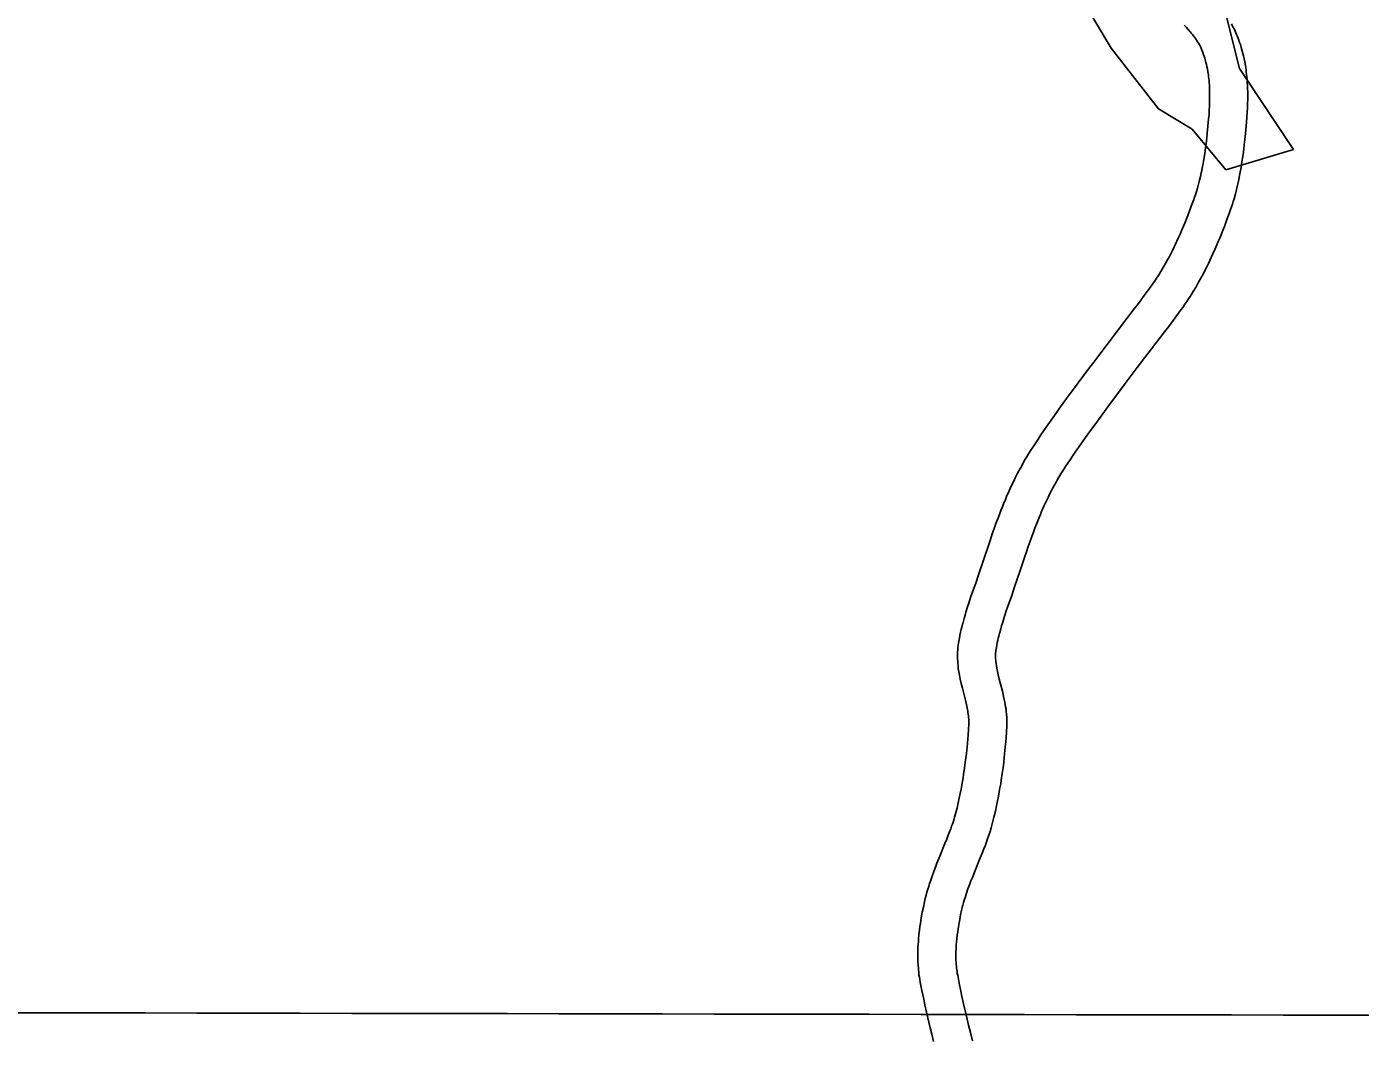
# Model space of a CAD drawing. Extents: x 3180038 to 3217926, y 922069 to 947485.
# Drawn here: x 3213259 to 3214310, y 933495 to 934293 of the extents above; entities that cross this region are included whole.
import ezdxf

# ---------------------------------------------------------------- set-up
doc = ezdxf.new("R2010")
doc.units = 0
for name, color, linetype in [('V-GRID-MAJR', 7, 'Continuous'), ('V-ROAD-CNTR', 7, 'Continuous'), ('V-SITE-VEGE', 7, 'Continuous')]:
    doc.layers.add(name, color=color, linetype=linetype)

msp = doc.modelspace()

# ---------------------------------------------------------------- linework, layer by layer
at = {"layer": 'V-GRID-MAJR'}
msp.add_spline([(3184280, 933581.8), (3186889.6, 933574.8), (3192108.7, 933561.5), (3197327.7, 933549), (3202546.8, 933537.2), (3207765.9, 933526.2), (3212985, 933516), (3215594.6, 933511.2)], degree=3, dxfattribs=at)
at = {"layer": 'V-ROAD-CNTR'}
for points in [[(3214185, 934180.1), (3214185.5, 934182.6), (3214185.9, 934184.9), (3214186.3, 934187), (3214187, 934191.1), (3214187.5, 934194.7), (3214187.9, 934197.8), (3214188.3, 934200.5), (3214188.8, 934205.4), (3214189.2, 934209.1), (3214189.8, 934214.6), (3214190.3, 934220.2), (3214190.6, 934223.8), (3214190.8, 934227.2), (3214190.9, 934230.3), (3214191.1, 934233.2), (3214191.1, 934236), (3214191.1, 934238.5), (3214191.1, 934240.9), (3214191.1, 934243.1), (3214191, 934245.1), (3214190.9, 934247), (3214190.7, 934248.8), (3214190.6, 934250.5), (3214190.4, 934252.1), (3214190.2, 934253.5), (3214190.1, 934254.8), (3214189.7, 934257.4), (3214189.3, 934259.6), (3214188.9, 934261.5), (3214188.5, 934263.1), (3214188.2, 934264.6), (3214187.9, 934265.8), (3214187.2, 934268), (3214186.7, 934269.6), (3214186.3, 934270.8), (3214185.7, 934272.7), (3214185, 934274.5), (3214184.7, 934275.2), (3214184.4, 934275.9), (3214184.1, 934276.6), (3214183.8, 934277.2), (3214183, 934278.6), (3214182.3, 934279.9), (3214181.6, 934281.1), (3214180.8, 934282.3), (3214180, 934283.5), (3214179.2, 934284.6), (3214178.4, 934285.7), (3214177.6, 934286.7), (3214176.7, 934287.7), (3214175.9, 934288.7), (3214174.2, 934290.7), (3214172.6, 934292.5), (3214171, 934294.2)], [(3214214.5, 934174.3), (3214215, 934177), (3214215.5, 934179.6), (3214215.9, 934182), (3214216.6, 934186.5), (3214217.2, 934190.5), (3214217.7, 934193.9), (3214218.1, 934196.9), (3214218.7, 934202.1), (3214219.1, 934206), (3214219.6, 934211.8), (3214220.2, 934217.6), (3214220.5, 934221.6), (3214220.7, 934225.4), (3214220.9, 934228.9), (3214221, 934232.3), (3214221.1, 934235.5), (3214221.1, 934238.6), (3214221.1, 934241.4), (3214221, 934244.1), (3214220.9, 934246.6), (3214220.8, 934249), (3214220.6, 934251.3), (3214220.4, 934253.4), (3214220.2, 934255.4), (3214220, 934257.2), (3214219.8, 934259), (3214219.3, 934262.3), (3214218.8, 934265.2), (3214218.2, 934267.7), (3214217.8, 934270), (3214217.3, 934271.9), (3214216.8, 934273.7), (3214216, 934276.6), (3214215.3, 934278.8), (3214214.7, 934280.6), (3214213.8, 934283.1), (3214212.9, 934285.6), (3214212.3, 934286.9), (3214211.8, 934288.2), (3214211.2, 934289.4), (3214210.6, 934290.7), (3214209.4, 934292.9), (3214208.2, 934295.1)], [(3213996.7, 933823.3), (3213997.5, 933826.3), (3213998.3, 933829), (3213999, 933831.4), (3214000.2, 933835.4), (3214001.2, 933838.4), (3214002.7, 933842.9), (3214004.3, 933847.3), (3214006.7, 933854.3), (3214008.9, 933860.8), (3214013, 933873.1), (3214016.7, 933883.9), (3214018.3, 933888.6), (3214019.8, 933893.1), (3214021.3, 933897.3), (3214022.7, 933901.2), (3214024.1, 933904.9), (3214025.4, 933908.3), (3214026.6, 933911.5), (3214027.8, 933914.5), (3214029, 933917.4), (3214030.1, 933920), (3214031.1, 933922.5), (3214033.1, 933927.1), (3214035, 933931.2), (3214036.7, 933934.7), (3214038.2, 933937.8), (3214039.5, 933940.5), (3214040.8, 933942.8), (3214041.9, 933944.9), (3214043.8, 933948.4), (3214045.3, 933951.1), (3214046.5, 933953.1), (3214048.3, 933956.1), (3214050.2, 933959), (3214053, 933963.3), (3214055.6, 933967.3), (3214058.1, 933971.1), (3214060.5, 933974.5), (3214064.9, 933980.9), (3214068.9, 933986.5), (3214072.3, 933991.3), (3214078.4, 933999.7), (3214087.5, 934012.1), (3214096.7, 934024.5), (3214099.7, 934028.5), (3214105.3, 934035.9), (3214110.2, 934042.4), (3214127.4, 934064.9), (3214131.7, 934070.5), (3214134.9, 934074.7), (3214139.6, 934081), (3214144.2, 934087.3), (3214145.6, 934089.2), (3214146.9, 934091.1), (3214148.2, 934092.9), (3214149.3, 934094.7), (3214150.5, 934096.5), (3214151.5, 934098.2), (3214152.5, 934099.8), (3214154.5, 934103.1), (3214156.3, 934106.2), (3214157.9, 934109.1), (3214159.4, 934111.8), (3214160.7, 934114.4), (3214162, 934116.9), (3214163.1, 934119.3), (3214164.2, 934121.4), (3214166.1, 934125.7), (3214167.8, 934129.4), (3214169.2, 934132.7), (3214170.4, 934135.6), (3214171.5, 934138.1), (3214173.3, 934142.7), (3214174.6, 934146.1), (3214176.6, 934151.4), (3214178.6, 934156.7), (3214179.2, 934158.6), (3214179.9, 934160.4), (3214180.4, 934162.2), (3214181, 934163.9), (3214181.5, 934165.6), (3214182.4, 934168.9), (3214183.2, 934172), (3214183.9, 934174.9), (3214184.5, 934177.6), (3214185.1, 934180.3)], [(3214025.6, 933815.4), (3214026.4, 933818.2), (3214027, 933820.5), (3214027.7, 933822.6), (3214028.8, 933826.2), (3214029.7, 933829), (3214031.1, 933833.1), (3214032.6, 933837.4), (3214035.1, 933844.5), (3214037.4, 933851.2), (3214041.5, 933863.5), (3214045.1, 933874.3), (3214046.7, 933878.9), (3214048.1, 933883.2), (3214049.6, 933887.2), (3214050.9, 933890.9), (3214052.2, 933894.4), (3214053.4, 933897.6), (3214054.6, 933900.6), (3214055.7, 933903.4), (3214056.7, 933906), (3214057.7, 933908.4), (3214058.7, 933910.7), (3214060.5, 933914.9), (3214062.2, 933918.5), (3214063.7, 933921.7), (3214065, 933924.4), (3214066.2, 933926.8), (3214067.3, 933928.8), (3214068.2, 933930.6), (3214070, 933933.7), (3214071.3, 933936), (3214072.3, 933937.7), (3214073.8, 933940.3), (3214075.4, 933942.8), (3214078.1, 933946.9), (3214080.6, 933950.7), (3214083, 933954.2), (3214085.2, 933957.5), (3214089.5, 933963.7), (3214093.3, 933969.1), (3214096.7, 933973.8), (3214102.6, 933982), (3214111.7, 933994.3), (3214120.8, 934006.6), (3214123.7, 934010.5), (3214129.2, 934017.8), (3214134, 934024.2), (3214151.3, 934046.7), (3214155.6, 934052.3), (3214158.9, 934056.6), (3214163.7, 934063.1), (3214168.5, 934069.7), (3214170.1, 934071.9), (3214171.6, 934074.1), (3214173.1, 934076.2), (3214174.4, 934078.3), (3214175.7, 934080.3), (3214177, 934082.3), (3214178.2, 934084.2), (3214180.4, 934087.9), (3214182.4, 934091.4), (3214184.2, 934094.7), (3214185.9, 934097.8), (3214187.4, 934100.8), (3214188.8, 934103.5), (3214190.1, 934106.2), (3214191.3, 934108.6), (3214193.4, 934113.2), (3214195.3, 934117.3), (3214196.8, 934120.9), (3214198.1, 934124.1), (3214199.3, 934126.8), (3214201.2, 934131.7), (3214202.7, 934135.4), (3214204.7, 934140.9), (3214206.8, 934146.5), (3214207.6, 934148.8), (3214208.3, 934151), (3214209, 934153.1), (3214209.7, 934155.2), (3214210.3, 934157.2), (3214211.4, 934161.1), (3214212.3, 934164.7), (3214213.1, 934168.1), (3214213.8, 934171.2), (3214214.4, 934174.1)], [(3213961.6, 933573.7), (3213962, 933577.3), (3213962.4, 933580.6), (3213962.8, 933583.4), (3213963.1, 933585.9), (3213963.5, 933588.1), (3213964.1, 933591.8), (3213964.6, 933594.7), (3213965.5, 933598.8), (3213966.4, 933602.9), (3213967, 933605.5), (3213967.6, 933608.1), (3213968.3, 933610.5), (3213969, 933612.9), (3213969.7, 933615.1), (3213970.3, 933617.3), (3213971, 933619.3), (3213972.4, 933623.2), (3213973.7, 933626.9), (3213975, 933630.2), (3213976.2, 933633.3), (3213978.5, 933639), (3213982.5, 933648.8), (3213983.9, 933652.3), (3213985.1, 933655.4), (3213986.1, 933658.1), (3213987, 933660.5), (3213987.7, 933662.5), (3213988.3, 933664.3), (3213989.4, 933667.4), (3213990.1, 933669.8), (3213990.6, 933671.5), (3213991.3, 933674.1), (3213992, 933676.8), (3213992.9, 933680.9), (3213993.8, 933684.7), (3213994.5, 933688.4), (3213995.2, 933691.8), (3213995.8, 933695), (3213996.3, 933698), (3213996.8, 933700.8), (3213997.2, 933703.4), (3213997.9, 933708.3), (3213998.5, 933712.7), (3213999, 933716.5), (3213999.4, 933719.8), (3213999.7, 933722.6), (3214000.2, 933727.7), (3214000.5, 933731.6), (3214000.7, 933734.4), (3214001, 933738.7), (3214001.2, 933742.9), (3214001.3, 933744.3), (3214001.3, 933745.6), (3214001.2, 933746.9), (3214001.1, 933748.2), (3214001, 933749.5), (3214000.8, 933750.8), (3214000.6, 933752.1), (3214000.4, 933753.4), (3214000.2, 933754.6), (3213999.7, 933757.1), (3213999.1, 933759.6), (3213998.6, 933761.9), (3213996.2, 933771.3), (3213995.3, 933775.1), (3213994.5, 933778.5), (3213993.9, 933781.6), (3213993.4, 933784.3), (3213993, 933786.8), (3213992.8, 933789), (3213992.6, 933791), (3213992.5, 933792.7), (3213992.4, 933794.3), (3213992.4, 933795.7), (3213992.4, 933798), (3213992.4, 933799.9), (3213992.5, 933801.3), (3213992.7, 933803.4), (3213993, 933805.5), (3213993.4, 933808.3), (3213993.9, 933810.9), (3213994.3, 933813.3), (3213994.8, 933815.6), (3213995.3, 933817.6), (3213995.7, 933819.6), (3213996.6, 933823)], [(3213991.5, 933570.8), (3213991.8, 933574.1), (3213992.1, 933576.8), (3213992.5, 933579.3), (3213992.8, 933581.4), (3213993.1, 933583.2), (3213993.6, 933586.5), (3213994.1, 933588.9), (3213994.8, 933592.6), (3213995.6, 933596.3), (3213996.1, 933598.4), (3213996.6, 933600.4), (3213997.2, 933602.4), (3213997.7, 933604.3), (3213998.3, 933606.2), (3213998.9, 933608), (3213999.4, 933609.7), (3214000.6, 933613.1), (3214001.8, 933616.3), (3214003, 933619.4), (3214004.1, 933622.2), (3214006.3, 933627.7), (3214010.3, 933637.5), (3214011.8, 933641.3), (3214013.1, 933644.7), (3214014.3, 933647.7), (3214015.2, 933650.3), (3214016.1, 933652.6), (3214016.8, 933654.7), (3214018, 933658.4), (3214018.8, 933661.2), (3214019.5, 933663.3), (3214020.3, 933666.6), (3214021.1, 933669.8), (3214022.2, 933674.3), (3214023.1, 933678.5), (3214023.9, 933682.5), (3214024.6, 933686.2), (3214025.3, 933689.6), (3214025.8, 933692.9), (3214026.4, 933695.9), (3214026.8, 933698.8), (3214027.6, 933704.1), (3214028.3, 933708.8), (3214028.8, 933712.9), (3214029.2, 933716.4), (3214029.5, 933719.6), (3214030, 933725), (3214030.4, 933729.1), (3214030.6, 933732.2), (3214030.9, 933736.8), (3214031.2, 933741.6), (3214031.3, 933744), (3214031.3, 933746.3), (3214031.2, 933748.6), (3214031, 933750.8), (3214030.8, 933752.9), (3214030.6, 933754.8), (3214030.3, 933756.7), (3214030, 933758.5), (3214029.7, 933760.3), (3214029, 933763.4), (3214028.4, 933766.4), (3214027.7, 933769.1), (3214025.3, 933778.6), (3214024.5, 933781.9), (3214023.8, 933784.7), (3214023.4, 933787.1), (3214023, 933789.1), (3214022.8, 933790.8), (3214022.6, 933792.2), (3214022.5, 933793.4), (3214022.4, 933794.5), (3214022.4, 933795.4), (3214022.4, 933796.1), (3214022.4, 933797.5), (3214022.4, 933798.4), (3214022.4, 933799.1), (3214022.5, 933800.2), (3214022.7, 933801.2), (3214023, 933803.4), (3214023.4, 933805.4), (3214023.7, 933807.4), (3214024.1, 933809.2), (3214024.5, 933810.9), (3214024.9, 933812.5), (3214025.7, 933815.7)], [(3213973.4, 933492.7), (3213972, 933498.5), (3213970.8, 933503.6), (3213969.7, 933508.1), (3213967.9, 933515.9), (3213966.6, 933521.8), (3213965.7, 933526.2), (3213964.3, 933532.9), (3213963, 933539.6), (3213962.6, 933541.6), (3213962.3, 933543.6), (3213962, 933545.5), (3213961.8, 933547.4), (3213961.6, 933549.2), (3213961.5, 933550.9), (3213961.3, 933552.7), (3213961.2, 933555.9), (3213961.1, 933559), (3213961.1, 933561.8), (3213961.1, 933564.5), (3213961.2, 933567), (3213961.3, 933569.3), (3213961.5, 933571.5), (3213961.6, 933573.4)], [(3214004.1, 933493.4), (3214002.5, 933499.9), (3214001.1, 933505.6), (3213999.9, 933510.5), (3213998.9, 933514.9), (3213997.2, 933522.5), (3213995.9, 933528.2), (3213995, 933532.4), (3213993.7, 933538.8), (3213992.5, 933545.1), (3213992.2, 933546.6), (3213992, 933548), (3213991.8, 933549.4), (3213991.6, 933550.8), (3213991.5, 933552.1), (3213991.4, 933553.4), (3213991.3, 933554.6), (3213991.1, 933557.1), (3213991.1, 933559.4), (3213991.1, 933561.7), (3213991.1, 933563.7), (3213991.2, 933565.7), (3213991.3, 933567.6), (3213991.4, 933569.3), (3213991.5, 933571.1)]]:
    msp.add_lwpolyline(points, dxfattribs=at)
at = {"layer": 'V-SITE-VEGE'}
for p, q in [((3214081.7, 934329.1), (3214113.6, 934276)), ((3214214.6, 934260), (3214198.6, 934323.8)), ((3214113.6, 934276), (3214150.8, 934228.1)), ((3214257.1, 934196.2), (3214214.6, 934260)), ((3214150.8, 934228.1), (3214177.3, 934212.1)), ((3214177.3, 934212.1), (3214203.9, 934180.2)), ((3214203.9, 934180.2), (3214257.1, 934196.2))]:
    msp.add_line(p, q, dxfattribs=at)

doc.saveas('drawing.dxf')
